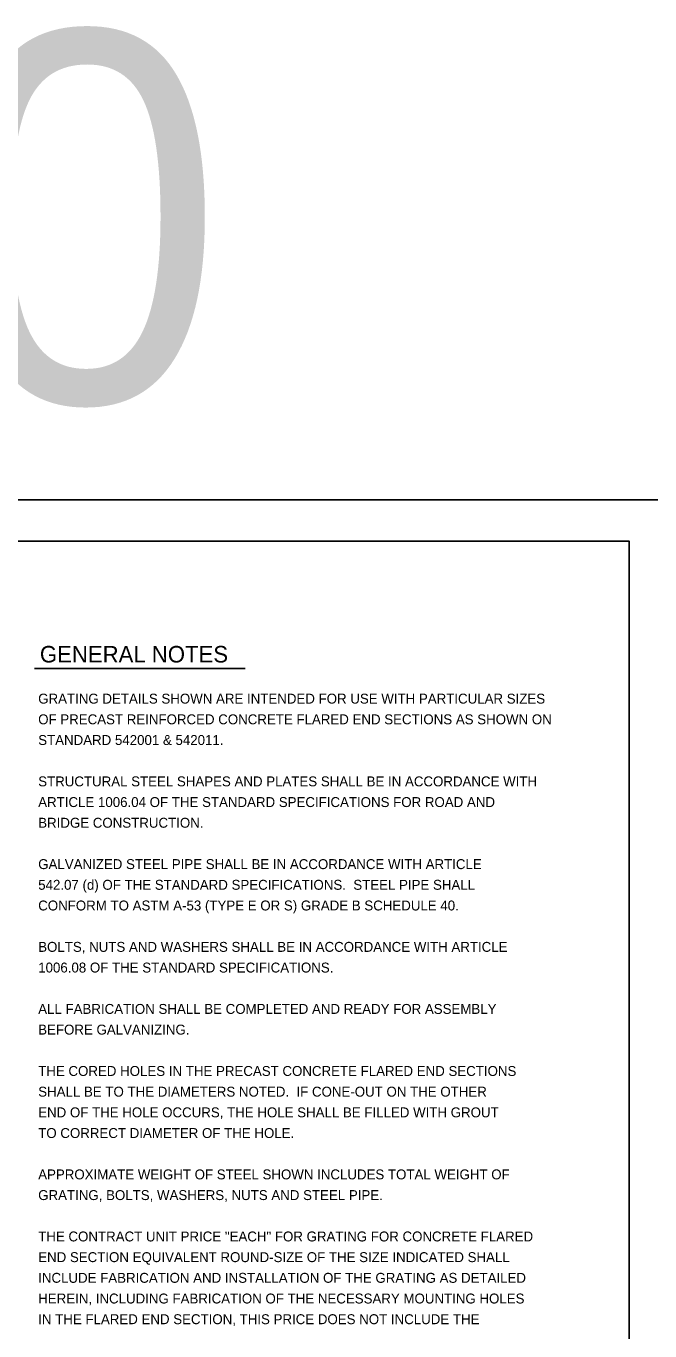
# Model space of a CAD drawing. Extents: x 2133490 to 2172050, y 2138301 to 2145980.
# Drawn here: x 2148400 to 2148777, y 2142035 to 2142824 of the extents above; entities that cross this region are included whole.
import ezdxf

# ---------------------------------------------------------------- set-up
doc = ezdxf.new("R2010")
doc.units = 0
for name, color, linetype in [('Level 23', 7, 'Continuous'), ('Sheets_50 Reference Boundary', 7, 'Continuous'), ('Sheets_General Details', 7, 'Continuous'), ('Sheets_Printer Plotting Border', 7, 'Continuous')]:
    doc.layers.add(name, color=color, linetype=linetype)

msp = doc.modelspace()

# ---------------------------------------------------------------- linework, layer by layer
at = {"layer": 'Level 23'}
msp.add_line((2148405.37, 2142435.57), (2148532.59, 2142435.57), dxfattribs=at)
at = {"layer": 'Sheets_50 Reference Boundary'}
msp.add_lwpolyline([(2147189.66, 2142512.57), (2148764.66, 2142512.57), (2148764.66, 2141512.58), (2147189.66, 2141512.58)], close=True, dxfattribs=at)
at = {"layer": 'Sheets_General Details'}
msp.add_line((2148789.66, 2142537.58), (2147089.66, 2142537.58), dxfattribs=at)
msp.add_lwpolyline([(2147189.66, 2142512.58), (2148764.66, 2142512.58), (2148764.66, 2141462.58), (2147189.66, 2141462.58)], close=True, dxfattribs=at)
at = {"layer": 'Sheets_Printer Plotting Border'}
msp.add_lwpolyline([(2147089.66, 2141437.58), (2148789.66, 2141437.58), (2148789.66, 2142537.58), (2147089.66, 2142537.58)], close=True, dxfattribs=at)

# ---------------------------------------------------------------- texts
at = {"layer": 'Level 23'}
for s, height, p in [('GENERAL NOTES', 10, (2148408.62, 2142439.27)), ('GRATING DETAILS SHOWN ARE INTENDED FOR USE WITH PARTICULAR SIZES', 6, (2148407.6, 2142414.42)), ('OF PRECAST REINFORCED CONCRETE FLARED END SECTIONS AS SHOWN ON', 6, (2148407.6, 2142401.92)), ('STANDARD 542001 & 542011.', 6, (2148407.6, 2142389.42)), ('STRUCTURAL STEEL SHAPES AND PLATES SHALL BE IN ACCORDANCE WITH', 6, (2148407.6, 2142364.42)), ('ARTICLE 1006.04 OF THE STANDARD SPECIFICATIONS FOR ROAD AND', 6, (2148407.6, 2142351.92)), ('BRIDGE CONSTRUCTION.', 6, (2148407.6, 2142339.42)), ('GALVANIZED STEEL PIPE SHALL BE IN ACCORDANCE WITH ARTICLE', 6, (2148407.6, 2142314.42)), ('542.07 (d) OF THE STANDARD SPECIFICATIONS.  STEEL PIPE SHALL', 6, (2148407.6, 2142301.92)), ('CONFORM TO ASTM A-53 (TYPE E OR S) GRADE B SCHEDULE 40.', 6, (2148407.6, 2142289.42)), ('BOLTS, NUTS AND WASHERS SHALL BE IN ACCORDANCE WITH ARTICLE', 6, (2148407.6, 2142264.42)), ('1006.08 OF THE STANDARD SPECIFICATIONS.', 6, (2148407.6, 2142251.92)), ('ALL FABRICATION SHALL BE COMPLETED AND READY FOR ASSEMBLY', 6, (2148407.6, 2142226.92)), ('BEFORE GALVANIZING.', 6, (2148407.6, 2142214.42)), ('THE CORED HOLES IN THE PRECAST CONCRETE FLARED END SECTIONS', 6, (2148407.6, 2142189.42)), ('SHALL BE TO THE DIAMETERS NOTED.  IF CONE-OUT ON THE OTHER', 6, (2148407.6, 2142176.92)), ('END OF THE HOLE OCCURS, THE HOLE SHALL BE FILLED WITH GROUT', 6, (2148407.6, 2142164.42)), ('TO CORRECT DIAMETER OF THE HOLE.', 6, (2148407.6, 2142151.92)), ('APPROXIMATE WEIGHT OF STEEL SHOWN INCLUDES TOTAL WEIGHT OF', 6, (2148407.6, 2142126.92)), ('GRATING, BOLTS, WASHERS, NUTS AND STEEL PIPE.', 6, (2148407.6, 2142114.42)), ('THE CONTRACT UNIT PRICE "EACH" FOR GRATING FOR CONCRETE FLARED', 6, (2148407.6, 2142089.42)), ('END SECTION EQUIVALENT ROUND-SIZE OF THE SIZE INDICATED SHALL', 6, (2148407.6, 2142076.92)), ('INCLUDE FABRICATION AND INSTALLATION OF THE GRATING AS DETAILED', 6, (2148407.6, 2142064.42)), ('HEREIN, INCLUDING FABRICATION OF THE NECESSARY MOUNTING HOLES', 6, (2148407.6, 2142051.92)), ('IN THE FLARED END SECTION, THIS PRICE DOES NOT INCLUDE THE', 6, (2148407.6, 2142039.42))]:
    msp.add_text(s, height=height, dxfattribs=at).set_placement(p)
at = {"layer": 'Sheets_General Details'}
msp.add_text('542-10', height=224, dxfattribs=at).set_placement((2147587.27, 2142596.5))

doc.saveas('drawing.dxf')
